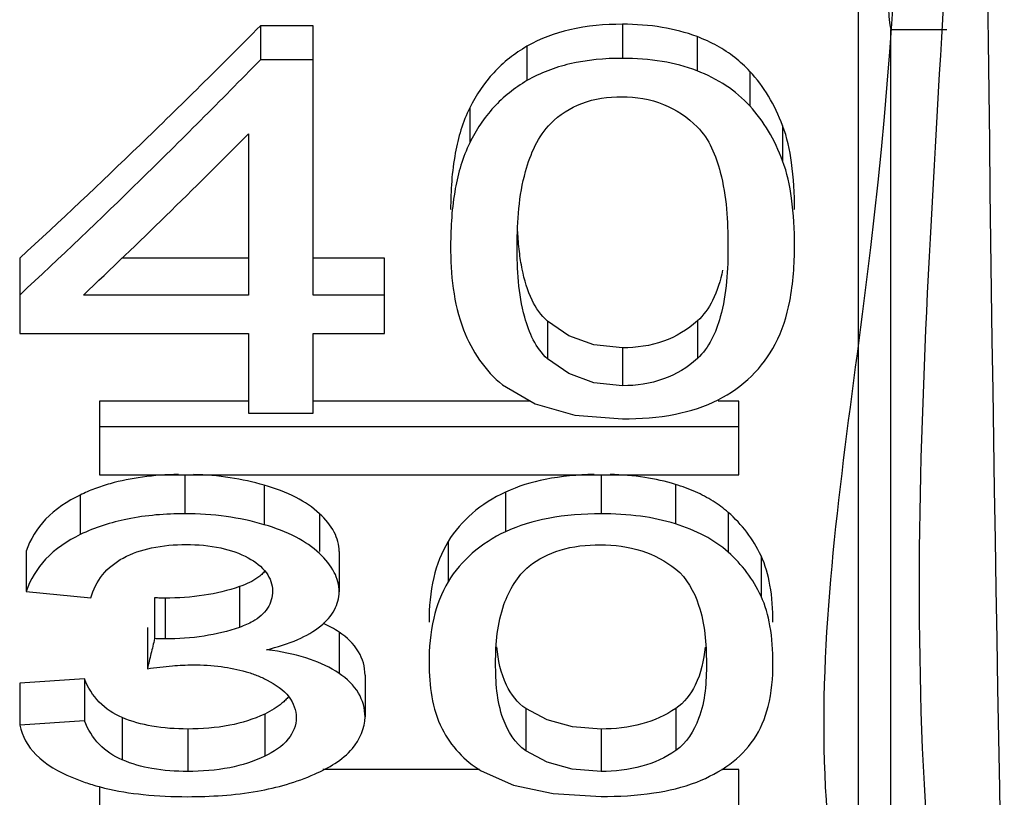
# Paper-space layout 'Sheet' of a CAD drawing. Header units: inches. Extents: x 0.2 to 10.8, y 0.2 to 8.3.
# Tile 342 of 545: x 7.3382 to 7.3629, y 1.9847 to 2.0041. Entities that reach past the tile are written whole.
import ezdxf

# ---------------------------------------------------------------- set-up
doc = ezdxf.new("R2010")
doc.units = ezdxf.units.IN
doc.header["$MEASUREMENT"] = 0
doc.layers.get('0').update_dxf_attribs({"lineweight": 5})

psp = doc.layouts.new('Sheet')

# ---------------------------------------------------------------- linework, layer by layer
at = {"color": 0, "linetype": 'ByBlock', "lineweight": -3}
for p, q in [((7.359229, 1.974722), (7.359229, 2.177008)), ((7.344253, 2.003975), (7.344253, 2.003123)), ((7.345576, 2.003975), (7.344253, 2.003975)), ((7.345576, 1.997235), (7.345576, 2.003975)), ((7.35332, 2.004014), (7.35332, 2.003161)), ((7.360036, 1.977878), (7.360036, 2.003887)), ((7.360036, 2.003887), (7.36144, 2.003887)), ((7.350927, 2.003463), (7.350927, 2.002604)), ((7.355183, 2.003705), (7.355183, 2.002849)), ((7.345576, 2.003123), (7.344253, 2.003123)), ((7.356504, 2.002836), (7.356504, 2.00197)), ((7.349493, 2.001923), (7.349493, 2.001046)), ((7.343956, 2.001273), (7.343956, 1.997235)), ((7.357327, 2.001477), (7.357327, 2.000595)), ((7.338229, 1.998157), (7.338229, 1.99627)), ((7.343956, 1.998157), (7.340788, 1.998157)), ((7.347359, 1.998157), (7.345576, 1.998157)), ((7.347359, 1.99627), (7.347359, 1.998157)), ((7.343956, 1.997235), (7.339823, 1.997235)), ((7.347359, 1.997235), (7.345576, 1.997235)), ((7.351438, 1.996582), (7.351438, 1.995642)), ((7.355193, 1.996588), (7.355193, 1.995647)), ((7.338229, 1.99627), (7.343956, 1.99627)), ((7.343956, 1.99627), (7.343956, 1.994275)), ((7.345576, 1.994275), (7.345576, 1.99627)), ((7.345576, 1.99627), (7.347359, 1.99627)), ((7.35332, 1.995914), (7.35332, 1.994965)), ((7.340229, 1.994577), (7.340229, 1.992736)), ((7.343956, 1.994577), (7.340229, 1.994577)), ((7.351019, 1.994577), (7.345576, 1.994577)), ((7.356229, 1.994577), (7.355715, 1.994577)), ((7.356229, 1.992736), (7.356229, 1.994577)), ((7.343956, 1.994275), (7.345576, 1.994275)), ((7.356229, 1.993934), (7.340229, 1.993934)), ((7.340229, 1.992736), (7.356229, 1.992736)), ((7.342362, 1.992746), (7.342362, 1.99176)), ((7.35278, 1.992746), (7.35278, 1.99176)), ((7.344351, 1.992476), (7.344351, 1.991487)), ((7.354643, 1.992496), (7.354643, 1.991507)), ((7.339742, 1.99223), (7.339742, 1.991238)), ((7.350387, 1.9923), (7.350387, 1.991309)), ((7.345737, 1.991761), (7.345737, 1.990817)), ((7.355964, 1.991796), (7.355964, 1.990798)), ((7.348953, 1.991065), (7.348953, 1.990059)), ((7.338391, 1.990822), (7.338391, 1.989813)), ((7.346225, 1.990817), (7.346225, 1.989808)), ((7.356787, 1.990709), (7.356787, 1.989698)), ((7.343729, 1.989937), (7.343729, 1.988917)), ((7.338391, 1.989813), (7.340012, 1.989654)), ((7.341606, 1.989658), (7.341606, 1.988635)), ((7.341867, 1.989649), (7.341867, 1.988626)), ((7.341426, 1.988914), (7.341426, 1.987882)), ((7.346225, 1.988798), (7.346225, 1.987765)), ((7.346873, 1.987723), (7.346873, 1.986677)), ((7.33985, 1.987625), (7.338229, 1.987518)), ((7.338229, 1.987518), (7.338229, 1.98647)), ((7.33985, 1.987625), (7.33985, 1.986578)), ((7.344363, 1.986747), (7.344363, 1.98569)), ((7.350898, 1.986882), (7.350898, 1.985827)), ((7.354653, 1.986887), (7.354653, 1.985831)), ((7.33985, 1.986578), (7.338229, 1.98647)), ((7.340795, 1.986658), (7.340795, 1.9856)), ((7.342434, 1.986372), (7.342434, 1.98531)), ((7.35278, 1.986372), (7.35278, 1.98531)), ((7.349735, 1.985362), (7.345813, 1.985362)), ((7.356229, 1.985362), (7.355802, 1.985362)), ((7.356229, 1.983754), (7.356229, 1.985362)), ((7.340221, 1.984929), (7.340354, 1.984895)), ((7.340229, 1.984936), (7.340229, 1.983754))]:
    psp.add_line(p, q, dxfattribs=at)
for points in [[(7.35332, 1.995914), (7.352604, 1.995988), (7.351976, 1.996212), (7.351438, 1.996582)], [(7.35332, 1.994965), (7.352602, 1.995041), (7.351975, 1.995268), (7.351438, 1.995642)], [(7.350318, 1.994986), (7.351128, 1.994513), (7.352125, 1.994231), (7.35332, 1.994136)], [(7.35278, 1.986372), (7.352064, 1.986429), (7.351436, 1.986599), (7.350898, 1.986882)], [(7.35278, 1.98531), (7.352062, 1.985368), (7.351434, 1.985541), (7.350898, 1.985827)], [(7.349778, 1.985326), (7.350587, 1.984967), (7.351585, 1.984754), (7.35278, 1.984682)]]:
    psp.add_lwpolyline(points, dxfattribs=at)
psp.add_ellipse((7.36005, 2.075868), major_axis=(0, 0.072), ratio=0.008727, start_param=0.031824, end_param=3.118973, dxfattribs=at)
for points, knots in [([(7.36174, 2.174325), (7.359197, 2.140622), (7.360938, 2.084277), (7.362926, 2.018776), (7.360027, 1.986421), (7.3618, 1.976889)], [0, 0, 0, 0, 0.513551, 0.852685, 1, 1, 1, 1]), ([(7.362875, 2.173147), (7.36262, 2.161424), (7.362613, 2.096596), (7.361744, 2.031763), (7.362875, 1.978677)], [0, 0, 0, 0, 0.180889, 1, 1, 1, 1]), ([(7.359227, 2.049353), (7.359269, 2.032376), (7.36254, 2.00934), (7.357135, 1.984084), (7.360036, 1.977878)], [0, 0, 0, 0, 0.712512, 1, 1, 1, 1]), ([(7.344253, 2.003975), (7.34326, 2.002972), (7.341275, 2.001008), (7.339245, 1.999091), (7.338229, 1.998157)], [0, 0, 0, 0, 0.505684, 1, 1, 1, 1]), ([(7.35332, 2.004014), (7.352877, 2.004014), (7.352047, 2.003943), (7.351258, 2.003655), (7.350927, 2.003463)], [0, 0, 0, 0, 0.536769, 1, 1, 1, 1]), ([(7.355183, 2.003705), (7.354902, 2.003812), (7.354285, 2.003971), (7.353652, 2.004014), (7.35332, 2.004014)], [0, 0, 0, 0, 0.474929, 1, 1, 1, 1]), ([(7.350927, 2.003463), (7.350621, 2.003285), (7.350053, 2.00284), (7.34965, 2.002242), (7.349493, 2.001923)], [0, 0, 0, 0, 0.499405, 1, 1, 1, 1]), ([(7.355689, 2.003472), (7.355609, 2.003516), (7.355443, 2.0036), (7.355271, 2.003672), (7.355183, 2.003705)], [0, 0, 0, 0, 0.492815, 1, 1, 1, 1]), ([(7.356504, 2.002836), (7.356389, 2.002962), (7.356133, 2.003197), (7.355842, 2.003387), (7.355689, 2.003472)], [0, 0, 0, 0, 0.494398, 1, 1, 1, 1]), ([(7.344253, 2.003123), (7.34326, 2.002107), (7.341276, 2.00012), (7.339245, 1.99818), (7.338229, 1.997235)], [0, 0, 0, 0, 0.505753, 1, 1, 1, 1]), ([(7.35332, 2.003161), (7.352877, 2.003161), (7.352046, 2.003089), (7.351257, 2.002798), (7.350927, 2.002604)], [0, 0, 0, 0, 0.536419, 1, 1, 1, 1]), ([(7.355183, 2.002849), (7.354903, 2.002957), (7.354286, 2.003118), (7.353652, 2.003161), (7.35332, 2.003161)], [0, 0, 0, 0, 0.475108, 1, 1, 1, 1]), ([(7.356504, 2.00197), (7.35633, 2.002162), (7.355919, 2.002511), (7.355438, 2.002751), (7.355183, 2.002849)], [0, 0, 0, 0, 0.48735, 1, 1, 1, 1]), ([(7.357327, 2.001477), (7.357231, 2.001733), (7.357001, 2.002216), (7.356679, 2.002645), (7.356504, 2.002836)], [0, 0, 0, 0, 0.513007, 1, 1, 1, 1]), ([(7.350927, 2.002604), (7.35062, 2.002423), (7.350051, 2.001972), (7.34965, 2.001368), (7.349493, 2.001046)], [0, 0, 0, 0, 0.498535, 1, 1, 1, 1]), ([(7.351522, 2.001531), (7.351738, 2.00175), (7.352303, 2.002113), (7.352962, 2.002201), (7.353302, 2.002201)], [0, 0, 0, 0, 0.475002, 1, 1, 1, 1]), ([(7.353302, 2.002201), (7.353654, 2.002201), (7.354359, 2.002087), (7.35495, 2.001683), (7.355191, 2.001443)], [0, 0, 0, 0, 0.508694, 1, 1, 1, 1]), ([(7.349493, 2.001923), (7.349318, 2.001568), (7.349072, 2.000721), (7.349016, 1.99985), (7.349016, 1.999378)], [0, 0, 0, 0, 0.456206, 1, 1, 1, 1]), ([(7.357327, 2.000595), (7.357232, 2.000853), (7.357001, 2.001342), (7.356679, 2.001776), (7.356504, 2.00197)], [0, 0, 0, 0, 0.513509, 1, 1, 1, 1]), ([(7.350682, 1.99847), (7.350682, 1.999094), (7.350751, 2.000171), (7.351204, 2.001209), (7.351522, 2.001531)], [0, 0, 0, 0, 0.579848, 1, 1, 1, 1]), ([(7.339823, 1.997235), (7.340517, 1.99789), (7.341906, 1.999225), (7.343272, 2.000583), (7.343956, 2.001273)], [0, 0, 0, 0, 0.495892, 1, 1, 1, 1]), ([(7.355191, 2.001443), (7.35549, 2.001144), (7.355899, 2.000123), (7.355958, 1.999087), (7.355958, 1.99847)], [0, 0, 0, 0, 0.406333, 1, 1, 1, 1]), ([(7.357624, 1.999378), (7.357624, 1.99977), (7.357589, 2.00048), (7.357438, 2.00118), (7.357327, 2.001477)], [0, 0, 0, 0, 0.553096, 1, 1, 1, 1]), ([(7.349493, 2.001046), (7.349318, 2.000686), (7.349072, 1.999829), (7.349016, 1.998948), (7.349016, 1.99847)], [0, 0, 0, 0, 0.45596, 1, 1, 1, 1]), ([(7.357624, 1.99847), (7.357624, 1.998867), (7.357589, 1.999586), (7.357438, 2.000294), (7.357327, 2.000595)], [0, 0, 0, 0, 0.553243, 1, 1, 1, 1]), ([(7.350807, 1.997882), (7.350778, 1.998028), (7.35073, 1.998341), (7.350704, 1.998657), (7.350696, 1.998824)], [0, 0, 0, 0, 0.472174, 1, 1, 1, 1]), ([(7.349016, 1.99847), (7.349016, 1.997759), (7.349131, 1.996458), (7.349878, 1.995336), (7.350318, 1.994986)], [0, 0, 0, 0, 0.558085, 1, 1, 1, 1]), ([(7.351438, 1.995642), (7.351146, 1.995907), (7.350725, 1.996878), (7.350682, 1.997871), (7.350682, 1.99847)], [0, 0, 0, 0, 0.397353, 1, 1, 1, 1]), ([(7.355958, 1.99847), (7.355958, 1.997872), (7.355911, 1.99688), (7.355486, 1.995913), (7.355193, 1.995647)], [0, 0, 0, 0, 0.601695, 1, 1, 1, 1]), ([(7.357143, 1.99601), (7.357317, 1.996344), (7.357569, 1.997161), (7.357624, 1.998005), (7.357624, 1.99847)], [0, 0, 0, 0, 0.447184, 1, 1, 1, 1]), ([(7.351438, 1.996582), (7.351277, 1.996727), (7.350995, 1.997142), (7.350861, 1.997616), (7.350807, 1.997882)], [0, 0, 0, 0, 0.443349, 1, 1, 1, 1]), ([(7.355824, 1.997858), (7.355768, 1.997598), (7.355631, 1.997135), (7.355351, 1.99673), (7.355193, 1.996588)], [0, 0, 0, 0, 0.555229, 1, 1, 1, 1]), ([(7.355193, 1.996588), (7.354948, 1.996368), (7.35435, 1.99601), (7.353666, 1.995914), (7.35332, 1.995914)], [0, 0, 0, 0, 0.487841, 1, 1, 1, 1]), ([(7.355715, 1.994616), (7.356017, 1.994772), (7.356581, 1.995161), (7.356988, 1.995714), (7.357143, 1.99601)], [0, 0, 0, 0, 0.503926, 1, 1, 1, 1]), ([(7.355193, 1.995647), (7.354948, 1.995425), (7.354352, 1.995063), (7.353666, 1.994965), (7.35332, 1.994965)], [0, 0, 0, 0, 0.488545, 1, 1, 1, 1]), ([(7.35332, 1.994136), (7.353763, 1.994136), (7.354585, 1.994194), (7.35538, 1.994443), (7.355715, 1.994616)], [0, 0, 0, 0, 0.539787, 1, 1, 1, 1]), ([(7.342203, 1.992745), (7.341901, 1.992739), (7.341325, 1.9927), (7.340758, 1.992587), (7.340494, 1.992512)], [0, 0, 0, 0, 0.524247, 1, 1, 1, 1]), ([(7.344351, 1.992476), (7.344071, 1.992557), (7.343485, 1.992684), (7.342887, 1.992735), (7.34258, 1.992743)], [0, 0, 0, 0, 0.486566, 1, 1, 1, 1]), ([(7.352608, 1.992744), (7.352198, 1.992736), (7.351439, 1.99267), (7.350703, 1.992449), (7.350387, 1.9923)], [0, 0, 0, 0, 0.539354, 1, 1, 1, 1]), ([(7.354643, 1.992496), (7.354392, 1.992574), (7.35385, 1.992692), (7.353299, 1.992735), (7.35301, 1.992743)], [0, 0, 0, 0, 0.475578, 1, 1, 1, 1]), ([(7.340494, 1.992512), (7.340362, 1.992475), (7.340107, 1.992392), (7.33986, 1.992287), (7.339742, 1.99223)], [0, 0, 0, 0, 0.51046, 1, 1, 1, 1]), ([(7.345737, 1.991761), (7.345562, 1.991923), (7.345119, 1.992215), (7.344625, 1.992397), (7.344351, 1.992476)], [0, 0, 0, 0, 0.454129, 1, 1, 1, 1]), ([(7.355586, 1.992076), (7.355445, 1.992165), (7.355138, 1.992325), (7.354813, 1.992444), (7.354643, 1.992496)], [0, 0, 0, 0, 0.482117, 1, 1, 1, 1]), ([(7.339742, 1.99223), (7.339424, 1.992077), (7.338854, 1.991704), (7.33849, 1.991118), (7.338391, 1.990822)], [0, 0, 0, 0, 0.530571, 1, 1, 1, 1]), ([(7.350387, 1.9923), (7.350089, 1.992161), (7.349538, 1.991821), (7.349115, 1.991327), (7.348953, 1.991065)], [0, 0, 0, 0, 0.516136, 1, 1, 1, 1]), ([(7.355964, 1.991796), (7.355906, 1.991847), (7.355783, 1.991946), (7.355653, 1.992034), (7.355586, 1.992076)], [0, 0, 0, 0, 0.494481, 1, 1, 1, 1]), ([(7.342362, 1.99176), (7.341881, 1.99176), (7.340981, 1.991691), (7.340115, 1.99142), (7.339742, 1.991238)], [0, 0, 0, 0, 0.537237, 1, 1, 1, 1]), ([(7.344351, 1.991487), (7.344039, 1.991578), (7.34338, 1.991717), (7.342708, 1.99176), (7.342362, 1.99176)], [0, 0, 0, 0, 0.484456, 1, 1, 1, 1]), ([(7.346225, 1.990817), (7.346225, 1.990982), (7.346124, 1.991347), (7.345881, 1.991627), (7.345737, 1.991761)], [0, 0, 0, 0, 0.45615, 1, 1, 1, 1]), ([(7.35278, 1.99176), (7.352337, 1.99176), (7.351519, 1.991702), (7.350725, 1.991469), (7.350387, 1.991309)], [0, 0, 0, 0, 0.541766, 1, 1, 1, 1]), ([(7.354643, 1.991507), (7.354359, 1.991596), (7.353741, 1.991725), (7.353111, 1.99176), (7.35278, 1.99176)], [0, 0, 0, 0, 0.472425, 1, 1, 1, 1]), ([(7.356787, 1.990709), (7.356689, 1.990916), (7.356451, 1.991311), (7.356135, 1.991646), (7.355964, 1.991796)], [0, 0, 0, 0, 0.501868, 1, 1, 1, 1]), ([(7.345737, 1.990763), (7.345563, 1.990926), (7.34512, 1.991222), (7.344626, 1.991406), (7.344351, 1.991487)], [0, 0, 0, 0, 0.45469, 1, 1, 1, 1]), ([(7.355964, 1.990798), (7.355785, 1.990957), (7.355364, 1.991242), (7.354894, 1.991429), (7.354643, 1.991507)], [0, 0, 0, 0, 0.476541, 1, 1, 1, 1]), ([(7.339742, 1.991238), (7.339424, 1.991083), (7.338853, 1.990704), (7.33849, 1.990112), (7.338391, 1.989813)], [0, 0, 0, 0, 0.529402, 1, 1, 1, 1]), ([(7.350387, 1.991309), (7.350088, 1.991168), (7.349537, 1.990822), (7.349115, 1.990324), (7.348953, 1.990059)], [0, 0, 0, 0, 0.515284, 1, 1, 1, 1]), ([(7.34082, 1.990653), (7.341041, 1.990771), (7.341563, 1.990946), (7.342107, 1.99099), (7.342398, 1.99099)], [0, 0, 0, 0, 0.462785, 1, 1, 1, 1]), ([(7.342398, 1.99099), (7.342687, 1.99099), (7.343223, 1.990947), (7.343737, 1.990773), (7.343951, 1.990654)], [0, 0, 0, 0, 0.541212, 1, 1, 1, 1]), ([(7.348953, 1.991065), (7.348783, 1.990789), (7.348534, 1.990123), (7.348476, 1.989422), (7.348476, 1.989049)], [0, 0, 0, 0, 0.464447, 1, 1, 1, 1]), ([(7.350982, 1.990446), (7.351207, 1.99063), (7.351788, 1.990919), (7.352423, 1.990985), (7.352762, 1.990985)], [0, 0, 0, 0, 0.462346, 1, 1, 1, 1]), ([(7.352762, 1.990985), (7.353112, 1.990985), (7.353791, 1.990899), (7.3544, 1.990576), (7.35465, 1.990376)], [0, 0, 0, 0, 0.521793, 1, 1, 1, 1]), ([(7.340012, 1.989654), (7.340068, 1.989862), (7.340266, 1.99027), (7.340624, 1.990547), (7.34082, 1.990653)], [0, 0, 0, 0, 0.492475, 1, 1, 1, 1]), ([(7.343951, 1.990654), (7.344123, 1.990559), (7.344426, 1.990348), (7.344559, 1.989988), (7.344559, 1.989828)], [0, 0, 0, 0, 0.551095, 1, 1, 1, 1]), ([(7.346225, 1.989808), (7.346225, 1.989975), (7.346124, 1.990343), (7.345881, 1.990627), (7.345737, 1.990763)], [0, 0, 0, 0, 0.457092, 1, 1, 1, 1]), ([(7.356787, 1.989698), (7.356689, 1.989908), (7.356451, 1.990307), (7.356135, 1.990646), (7.355964, 1.990798)], [0, 0, 0, 0, 0.502453, 1, 1, 1, 1]), ([(7.357084, 1.989049), (7.357084, 1.989359), (7.357048, 1.989925), (7.356895, 1.990477), (7.356787, 1.990709)], [0, 0, 0, 0, 0.547536, 1, 1, 1, 1]), ([(7.350142, 1.988019), (7.350142, 1.988514), (7.350217, 1.989401), (7.350685, 1.990205), (7.350982, 1.990446)], [0, 0, 0, 0, 0.563817, 1, 1, 1, 1]), ([(7.34419, 1.990163), (7.344124, 1.990117), (7.343975, 1.990031), (7.343815, 1.989967), (7.343729, 1.989937)], [0, 0, 0, 0, 0.467922, 1, 1, 1, 1]), ([(7.344372, 1.990327), (7.344346, 1.990297), (7.344288, 1.990239), (7.344224, 1.990188), (7.34419, 1.990163)], [0, 0, 0, 0, 0.4852, 1, 1, 1, 1]), ([(7.35465, 1.990376), (7.354929, 1.990153), (7.355356, 1.989359), (7.355418, 1.988508), (7.355418, 1.988019)], [0, 0, 0, 0, 0.421618, 1, 1, 1, 1]), ([(7.343729, 1.989937), (7.343443, 1.989837), (7.342826, 1.98969), (7.342194, 1.989649), (7.341867, 1.989649)], [0, 0, 0, 0, 0.480969, 1, 1, 1, 1]), ([(7.348953, 1.990059), (7.348783, 1.989779), (7.348534, 1.989105), (7.348476, 1.988397), (7.348476, 1.988019)], [0, 0, 0, 0, 0.464079, 1, 1, 1, 1]), ([(7.344559, 1.989828), (7.344559, 1.989678), (7.344469, 1.989353), (7.344208, 1.989149), (7.344065, 1.989067)], [0, 0, 0, 0, 0.475558, 1, 1, 1, 1]), ([(7.345766, 1.988955), (7.345901, 1.989068), (7.346137, 1.989316), (7.346225, 1.989653), (7.346225, 1.989808)], [0, 0, 0, 0, 0.53188, 1, 1, 1, 1]), ([(7.357084, 1.988019), (7.357084, 1.988332), (7.357048, 1.988905), (7.356895, 1.989464), (7.356787, 1.989698)], [0, 0, 0, 0, 0.547762, 1, 1, 1, 1]), ([(7.341867, 1.989649), (7.341828, 1.989649), (7.341741, 1.989649), (7.341654, 1.989654), (7.341606, 1.989658)], [0, 0, 0, 0, 0.447875, 1, 1, 1, 1]), ([(7.344065, 1.989067), (7.344014, 1.989038), (7.343904, 1.988983), (7.34379, 1.988939), (7.343729, 1.988917)], [0, 0, 0, 0, 0.478029, 1, 1, 1, 1]), ([(7.344406, 1.988357), (7.344675, 1.988422), (7.345152, 1.988568), (7.345595, 1.988814), (7.345766, 1.988955)], [0, 0, 0, 0, 0.554753, 1, 1, 1, 1]), ([(7.346225, 1.988798), (7.346164, 1.988839), (7.346035, 1.988917), (7.345899, 1.988985), (7.345829, 1.989017)], [0, 0, 0, 0, 0.486381, 1, 1, 1, 1]), ([(7.343729, 1.988917), (7.343443, 1.988817), (7.342826, 1.988668), (7.342194, 1.988626), (7.341867, 1.988626)], [0, 0, 0, 0, 0.481122, 1, 1, 1, 1]), ([(7.346873, 1.987723), (7.346873, 1.987925), (7.346749, 1.988367), (7.346415, 1.988669), (7.346225, 1.988798)], [0, 0, 0, 0, 0.468209, 1, 1, 1, 1]), ([(7.341606, 1.988635), (7.341576, 1.988509), (7.341516, 1.988258), (7.341456, 1.988007), (7.341426, 1.987882)], [0, 0, 0, 0, 0.502787, 1, 1, 1, 1]), ([(7.341867, 1.988626), (7.341828, 1.988626), (7.341741, 1.988626), (7.341654, 1.988631), (7.341606, 1.988635)], [0, 0, 0, 0, 0.447866, 1, 1, 1, 1]), ([(7.350898, 1.986882), (7.350688, 1.987026), (7.350316, 1.987516), (7.350206, 1.988101), (7.350171, 1.988428)], [0, 0, 0, 0, 0.436041, 1, 1, 1, 1]), ([(7.344561, 1.988336), (7.344535, 1.98834), (7.344484, 1.988347), (7.344432, 1.988354), (7.344406, 1.988357)], [0, 0, 0, 0, 0.496761, 1, 1, 1, 1]), ([(7.346225, 1.987765), (7.346004, 1.987915), (7.34546, 1.988164), (7.344881, 1.988289), (7.344561, 1.988336)], [0, 0, 0, 0, 0.452413, 1, 1, 1, 1]), ([(7.355386, 1.988418), (7.35535, 1.988094), (7.355234, 1.987513), (7.354861, 1.98703), (7.354653, 1.986887)], [0, 0, 0, 0, 0.562638, 1, 1, 1, 1]), ([(7.341426, 1.987882), (7.341634, 1.987911), (7.342014, 1.987955), (7.342396, 1.987977), (7.342569, 1.987977)], [0, 0, 0, 0, 0.54852, 1, 1, 1, 1]), ([(7.342569, 1.987977), (7.342805, 1.987977), (7.343252, 1.987953), (7.343692, 1.987866), (7.343895, 1.987806)], [0, 0, 0, 0, 0.527835, 1, 1, 1, 1]), ([(7.348476, 1.988019), (7.348476, 1.987462), (7.348611, 1.986383), (7.349368, 1.985574), (7.349778, 1.985326)], [0, 0, 0, 0, 0.537549, 1, 1, 1, 1]), ([(7.350898, 1.985827), (7.350629, 1.986013), (7.350183, 1.986744), (7.350142, 1.987551), (7.350142, 1.988019)], [0, 0, 0, 0, 0.411101, 1, 1, 1, 1]), ([(7.355418, 1.988019), (7.355418, 1.987552), (7.355372, 1.986745), (7.354922, 1.986018), (7.354653, 1.985831)], [0, 0, 0, 0, 0.587759, 1, 1, 1, 1]), ([(7.356602, 1.986109), (7.356771, 1.986358), (7.357029, 1.986987), (7.357084, 1.987656), (7.357084, 1.988019)], [0, 0, 0, 0, 0.45228, 1, 1, 1, 1]), ([(7.343895, 1.987806), (7.34394, 1.987793), (7.34403, 1.987765), (7.344118, 1.987732), (7.344162, 1.987715)], [0, 0, 0, 0, 0.505853, 1, 1, 1, 1]), ([(7.344162, 1.987715), (7.344207, 1.987697), (7.344295, 1.98766), (7.344382, 1.987618), (7.344424, 1.987596)], [0, 0, 0, 0, 0.505458, 1, 1, 1, 1]), ([(7.346873, 1.986677), (7.346873, 1.986882), (7.34675, 1.987327), (7.346416, 1.987634), (7.346225, 1.987765)], [0, 0, 0, 0, 0.469453, 1, 1, 1, 1]), ([(7.340795, 1.986658), (7.340584, 1.986749), (7.340184, 1.987006), (7.339935, 1.987411), (7.33985, 1.987625)], [0, 0, 0, 0, 0.500596, 1, 1, 1, 1]), ([(7.344424, 1.987596), (7.344629, 1.98749), (7.34499, 1.987258), (7.345153, 1.986841), (7.345153, 1.986659)], [0, 0, 0, 0, 0.55971, 1, 1, 1, 1]), ([(7.344792, 1.987015), (7.34473, 1.986964), (7.344592, 1.986866), (7.344443, 1.986786), (7.344363, 1.986747)], [0, 0, 0, 0, 0.471807, 1, 1, 1, 1]), ([(7.344959, 1.987181), (7.344934, 1.987152), (7.344881, 1.987093), (7.344823, 1.98704), (7.344792, 1.987015)], [0, 0, 0, 0, 0.486086, 1, 1, 1, 1]), ([(7.344363, 1.986747), (7.344086, 1.986614), (7.343447, 1.98642), (7.342786, 1.986372), (7.342434, 1.986372)], [0, 0, 0, 0, 0.466228, 1, 1, 1, 1]), ([(7.354653, 1.986887), (7.354396, 1.986711), (7.353784, 1.98644), (7.353124, 1.986372), (7.35278, 1.986372)], [0, 0, 0, 0, 0.474747, 1, 1, 1, 1]), ([(7.338229, 1.98647), (7.338283, 1.986195), (7.338631, 1.985612), (7.339207, 1.985303), (7.339532, 1.985163)], [0, 0, 0, 0, 0.441683, 1, 1, 1, 1]), ([(7.340795, 1.9856), (7.340583, 1.985692), (7.340183, 1.985953), (7.339934, 1.986362), (7.33985, 1.986578)], [0, 0, 0, 0, 0.499419, 1, 1, 1, 1]), ([(7.342434, 1.986372), (7.342135, 1.986372), (7.341576, 1.986408), (7.341033, 1.986556), (7.340795, 1.986658)], [0, 0, 0, 0, 0.536124, 1, 1, 1, 1]), ([(7.345153, 1.986659), (7.345153, 1.986468), (7.344971, 1.986029), (7.344582, 1.985797), (7.344363, 1.98569)], [0, 0, 0, 0, 0.439177, 1, 1, 1, 1]), ([(7.34561, 1.985243), (7.345958, 1.9854), (7.346567, 1.985726), (7.346873, 1.986393), (7.346873, 1.986677)], [0, 0, 0, 0, 0.572917, 1, 1, 1, 1]), ([(7.355175, 1.985045), (7.355468, 1.98516), (7.356009, 1.985437), (7.356441, 1.985873), (7.356602, 1.986109)], [0, 0, 0, 0, 0.523655, 1, 1, 1, 1]), ([(7.354653, 1.985831), (7.354397, 1.985653), (7.353785, 1.985379), (7.353124, 1.98531), (7.35278, 1.98531)], [0, 0, 0, 0, 0.475214, 1, 1, 1, 1]), ([(7.342434, 1.98531), (7.342135, 1.98531), (7.341576, 1.985346), (7.341033, 1.985497), (7.340795, 1.9856)], [0, 0, 0, 0, 0.535913, 1, 1, 1, 1]), ([(7.344363, 1.98569), (7.344087, 1.985555), (7.343448, 1.985359), (7.342786, 1.98531), (7.342434, 1.98531)], [0, 0, 0, 0, 0.466484, 1, 1, 1, 1]), ([(7.342425, 1.984678), (7.343012, 1.984678), (7.344099, 1.984746), (7.345157, 1.985038), (7.34561, 1.985243)], [0, 0, 0, 0, 0.541384, 1, 1, 1, 1]), ([(7.339532, 1.985163), (7.339642, 1.985117), (7.339869, 1.98503), (7.340101, 1.984961), (7.340221, 1.984929)], [0, 0, 0, 0, 0.489478, 1, 1, 1, 1]), ([(7.35278, 1.984682), (7.353222, 1.984682), (7.354034, 1.984725), (7.354831, 1.984911), (7.355175, 1.985045)], [0, 0, 0, 0, 0.5449, 1, 1, 1, 1]), ([(7.340354, 1.984895), (7.340672, 1.984818), (7.341361, 1.984708), (7.342057, 1.984678), (7.342425, 1.984678)], [0, 0, 0, 0, 0.471006, 1, 1, 1, 1])]:
    psp.add_open_spline(points, degree=3, knots=knots, dxfattribs=at)

doc.saveas('drawing.dxf')
